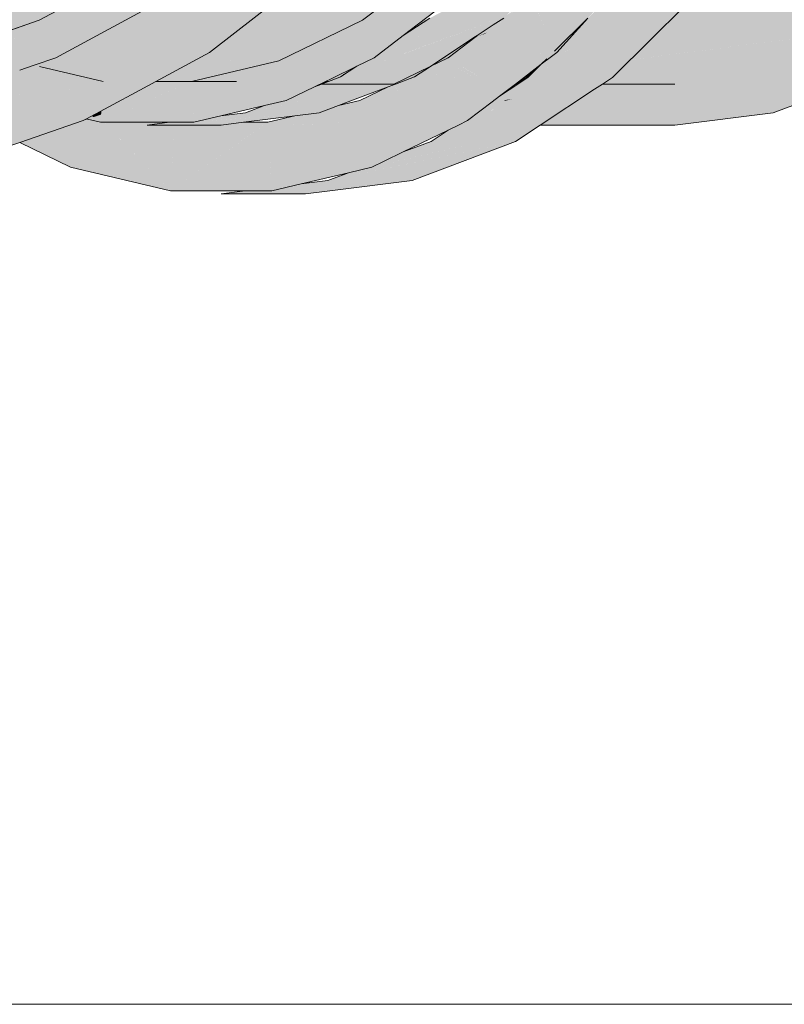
# Model space of a CAD drawing. Header units: millimetres. Extents: x 321 to 585, y -277 to 9.
# Tile 362 of 656: x 530.256 to 530.461, y -239.087 to -238.823. Entities that reach past the tile are written whole.
import ezdxf

# ---------------------------------------------------------------- set-up
doc = ezdxf.new("R2010")
doc.units = ezdxf.units.MM
doc.header["$MEASUREMENT"] = 0
doc.layers.add('IFC-Laje-Contorno', color=134, linetype='Continuous', lineweight=5)
doc.layers.add('TQ-Conexões', color=9, linetype='Continuous', lineweight=18)

msp = doc.modelspace()

# ---------------------------------------------------------------- hatches: boundary and pattern name
at = {"layer": 'TQ-Conexões', "linetype": 'Continuous'}
for points in [[(530.1293, -238.43972), (530.09756, -238.45062), (530.06805, -238.4666), (530.04156, -238.48722), (530.01883, -238.51191), (530.00048, -238.53999), (529.98699, -238.57074), (529.97876, -238.60326), (529.97599, -238.63671), (529.97876, -238.67015), (529.98699, -238.70269), (530.00048, -238.73343), (530.01883, -238.76152), (530.04156, -238.78621), (530.06805, -238.80683), (530.09756, -238.82279), (530.1293, -238.83369), (530.1624, -238.83921), (530.19597, -238.83921), (530.22906, -238.83369), (530.26081, -238.82279), (530.29032, -238.80683), (530.31681, -238.78621), (530.33954, -238.76152), (530.35789, -238.73343), (530.37138, -238.70269), (530.37961, -238.67015), (530.38238, -238.63671), (530.37961, -238.60326), (530.37138, -238.57074), (530.35789, -238.53999), (530.33954, -238.51191), (530.31681, -238.48722), (530.29032, -238.4666), (530.26081, -238.45062), (530.22906, -238.43972), (530.19597, -238.43421), (530.1624, -238.43421)], [(530.31556, -238.85017), (530.32931, -238.84847), (530.33588, -238.84765), (530.33079, -238.84812), (530.33588, -238.84765), (530.34103, -238.8457), (530.34553, -238.844), (530.344, -238.84419), (530.34553, -238.844), (530.35438, -238.84065), (530.35632, -238.83992), (530.35589, -238.83992), (530.35632, -238.83992), (530.36138, -238.838), (530.35978, -238.83803), (530.35332, -238.83813), (530.3432, -238.83829), (530.35039, -238.83882), (530.3432, -238.83829), (530.35336, -238.83812), (530.35982, -238.83801), (530.35369, -238.83804), (530.34405, -238.83809), (530.35371, -238.83804), (530.35984, -238.838), (530.35386, -238.838), (530.34441, -238.838), (530.34928, -238.838), (530.35633, -238.83678), (530.365, -238.83527), (530.35753, -238.83619), (530.35237, -238.83683), (530.35754, -238.83619), (530.36501, -238.83526), (530.35768, -238.83612), (530.36501, -238.83526), (530.36566, -238.83517), (530.37036, -238.83188), (530.36567, -238.83517), (530.37083, -238.83176), (530.37776, -238.8272), (530.37656, -238.82765), (530.37003, -238.83195), (530.37656, -238.82765), (530.36269, -238.83369), (530.35987, -238.83506), (530.36269, -238.83369), (530.37656, -238.82765), (530.36997, -238.83015), (530.3573, -238.83496), (530.35271, -238.8367), (530.34608, -238.83761), (530.35271, -238.8367), (530.34719, -238.83735), (530.34636, -238.83754), (530.34719, -238.83735), (530.3429, -238.838), (530.34719, -238.83735), (530.35271, -238.8367), (530.3573, -238.83496), (530.36997, -238.83015), (530.37045, -238.82992), (530.37049, -238.8299), (530.35721, -238.83498), (530.37049, -238.8299), (530.37045, -238.82992), (530.36997, -238.83015), (530.37656, -238.82765), (530.37683, -238.82747), (530.37334, -238.82852), (530.37683, -238.82747), (530.37656, -238.82765), (530.37776, -238.8272), (530.37823, -238.82688), (530.37848, -238.82669), (530.38016, -238.82541), (530.37848, -238.82669), (530.37823, -238.82688), (530.38251, -238.82406), (530.38169, -238.82446), (530.38089, -238.82485), (530.38169, -238.82446), (530.38251, -238.82406), (530.3853, -238.82222), (530.3842, -238.82262), (530.38137, -238.82448), (530.3806, -238.82499), (530.38137, -238.82448), (530.3842, -238.82262), (530.3853, -238.82222), (530.3863, -238.82124), (530.38863, -238.81892), (530.38556, -238.82127), (530.38863, -238.81892), (530.40019, -238.80748), (530.40693, -238.8008), (530.40928, -238.79748), (530.41955, -238.78295), (530.4256, -238.77439), (530.42714, -238.7713), (530.43573, -238.75393), (530.44074, -238.7438), (530.44157, -238.74129), (530.44819, -238.72122), (530.4519, -238.70998), (530.45168, -238.70998), (530.42694, -238.73721), (530.42161, -238.74308), (530.42693, -238.73727), (530.45157, -238.71034), (530.42095, -238.7438), (530.44041, -238.7438), (530.41294, -238.76809), (530.40693, -238.7734), (530.41292, -238.76816), (530.44018, -238.74429), (530.4058, -238.77439), (530.42512, -238.77439), (530.39565, -238.79489), (530.38894, -238.79955), (530.3956, -238.79498), (530.42473, -238.77499), (530.38713, -238.8008), (530.40626, -238.8008), (530.37579, -238.81684), (530.36831, -238.82077), (530.37571, -238.81694), (530.40567, -238.80145), (530.36551, -238.82222), (530.38432, -238.82222), (530.3848, -238.82222), (530.38432, -238.82222), (530.35431, -238.83332), (530.34602, -238.83638), (530.34158, -238.838), (530.34597, -238.83642), (530.35425, -238.83338), (530.38389, -238.82256), (530.35423, -238.8334), (530.34597, -238.83642), (530.35417, -238.83346), (530.38345, -238.82289), (530.34158, -238.838), (530.34094, -238.83824), (530.34212, -238.8381), (530.34128, -238.8382), (530.34094, -238.83824), (530.34121, -238.83825), (530.34094, -238.83824), (530.34117, -238.83828), (530.34094, -238.83824), (530.33838, -238.83921), (530.33687, -238.83978), (530.33929, -238.83921), (530.33975, -238.83921), (530.34, -238.83904), (530.33975, -238.83921), (530.34245, -238.83847), (530.33975, -238.83921), (530.34758, -238.83921), (530.34842, -238.83921), (530.34758, -238.83921), (530.34859, -238.83924), (530.34872, -238.83921), (530.34859, -238.83924), (530.34758, -238.83921), (530.33974, -238.83922), (530.34828, -238.83932), (530.33971, -238.83924), (530.33929, -238.83921), (530.33687, -238.83978), (530.33652, -238.83992), (530.33886, -238.8398), (530.33893, -238.83975), (530.33886, -238.8398), (530.34697, -238.83963), (530.33886, -238.8398), (530.33652, -238.83992), (530.3387, -238.8399), (530.34598, -238.83986), (530.33868, -238.83992), (530.33652, -238.83992), (530.33455, -238.84066), (530.32695, -238.84435), (530.32123, -238.8457), (530.31607, -238.84765), (530.32599, -238.84482), (530.33475, -238.84251), (530.34574, -238.83992), (530.33475, -238.84251), (530.33442, -238.84273), (530.33475, -238.84251), (530.32599, -238.84482), (530.33331, -238.84346), (530.32599, -238.84482), (530.31607, -238.84765), (530.32334, -238.8461), (530.33214, -238.84423), (530.35239, -238.83992), (530.35569, -238.83921), (530.35863, -238.83859), (530.35239, -238.83992), (530.34301, -238.84431), (530.33904, -238.84617), (530.35239, -238.83992), (530.31607, -238.84765), (530.30952, -238.84846), (530.30778, -238.84887), (530.30649, -238.84918), (530.30327, -238.84994), (530.33276, -238.84765), (530.31172, -238.8493), (530.30315, -238.84997), (530.31152, -238.84937), (530.33143, -238.84797), (530.30315, -238.84997), (530.30228, -238.85017), (530.30833, -238.85017), (530.30228, -238.85017), (530.30027, -238.85017), (530.30023, -238.85065), (530.30027, -238.85017), (530.29899, -238.85017), (530.29707, -238.85017), (530.29781, -238.85034), (530.29707, -238.85017), (530.29576, -238.85017), (530.28977, -238.85091), (530.29968, -238.85079), (530.28977, -238.85091), (530.29914, -238.85091), (530.30022, -238.85091), (530.30957, -238.85091)], [(530.31681, -238.78621), (530.29032, -238.80683), (530.26081, -238.82279), (530.24815, -238.83219), (530.24783, -238.83243), (530.23693, -238.84065), (530.24788, -238.83246), (530.24822, -238.8322), (530.25637, -238.83413), (530.24822, -238.8322), (530.24788, -238.83246), (530.23693, -238.84065), (530.23217, -238.84421), (530.24025, -238.84144), (530.25556, -238.83618), (530.25944, -238.83485), (530.26522, -238.83287), (530.29634, -238.81603), (530.32426, -238.79431), (530.34821, -238.76828), (530.35893, -238.75188), (530.36757, -238.73867), (530.36291, -238.73615), (530.35789, -238.73343), (530.33954, -238.76152)], [(530.27971, -238.83964), (530.2788, -238.83921), (530.26885, -238.83708), (530.27791, -238.83921), (530.26918, -238.83715), (530.26903, -238.83727), (530.26845, -238.83698), (530.26887, -238.8374), (530.2707, -238.83921), (530.26885, -238.83742), (530.27047, -238.83921), (530.27583, -238.84516), (530.27301, -238.84917), (530.2723, -238.849), (530.26968, -238.84304), (530.26686, -238.83661), (530.26522, -238.83287), (530.26393, -238.83591), (530.26522, -238.83287), (530.25944, -238.83485), (530.26254, -238.83558), (530.2624, -238.8395), (530.26254, -238.83558), (530.26091, -238.8352), (530.25944, -238.83485), (530.25958, -238.83592), (530.25944, -238.83485), (530.25556, -238.83618), (530.24025, -238.84144), (530.254, -238.83894), (530.25457, -238.84055), (530.25507, -238.83836), (530.25742, -238.83709), (530.25507, -238.83836), (530.25457, -238.84055), (530.25365, -238.8446), (530.25825, -238.83993), (530.25988, -238.83828), (530.25365, -238.8446), (530.25805, -238.84564), (530.25963, -238.84601), (530.27177, -238.84887), (530.25963, -238.84601), (530.25805, -238.84564), (530.25365, -238.8446), (530.25457, -238.84055), (530.25389, -238.84066), (530.25457, -238.84055), (530.254, -238.83894), (530.25293, -238.84082), (530.254, -238.83894), (530.24025, -238.84144), (530.24397, -238.84231), (530.24945, -238.8414), (530.24397, -238.84231), (530.24661, -238.84294), (530.25113, -238.844), (530.24661, -238.84294), (530.24397, -238.84231), (530.24025, -238.84144), (530.24116, -238.84278), (530.24025, -238.84144), (530.23217, -238.84421), (530.23245, -238.84424), (530.24269, -238.84506), (530.23245, -238.84424), (530.23217, -238.84421), (530.23227, -238.84427), (530.23217, -238.84421), (530.23218, -238.84428), (530.23854, -238.84731), (530.23218, -238.84428), (530.2335, -238.85003), (530.23217, -238.84421), (530.23177, -238.84435), (530.23324, -238.85017), (530.23628, -238.8622), (530.24694, -238.85139), (530.24248, -238.85591), (530.23628, -238.8622), (530.24967, -238.8576), (530.25556, -238.85558), (530.27262, -238.84972), (530.27345, -238.84927), (530.27946, -238.84602), (530.28775, -238.84154), (530.29204, -238.83921), (530.28853, -238.83921), (530.28329, -238.83921), (530.28266, -238.84034), (530.28329, -238.83921), (530.28853, -238.83921), (530.29204, -238.83921), (530.30641, -238.83144), (530.33672, -238.80785), (530.3377, -238.80678), (530.36273, -238.77958), (530.35296, -238.77197), (530.34821, -238.76828), (530.32426, -238.79431), (530.29634, -238.81603), (530.26522, -238.83287), (530.28001, -238.83921), (530.27133, -238.83549), (530.26522, -238.83287), (530.27114, -238.83563), (530.26522, -238.83287), (530.26686, -238.83661), (530.26763, -238.83836), (530.26801, -238.83921), (530.26932, -238.83921), (530.26814, -238.83796), (530.26837, -238.83778), (530.26814, -238.83796), (530.26932, -238.83921), (530.26801, -238.83921), (530.26968, -238.84304), (530.27466, -238.84489), (530.27021, -238.83921), (530.27466, -238.84489), (530.26968, -238.84304), (530.27001, -238.84379), (530.27239, -238.84435), (530.27001, -238.84379), (530.2723, -238.849), (530.27301, -238.84917), (530.27538, -238.8458), (530.27583, -238.84516), (530.27047, -238.83921), (530.26881, -238.83744), (530.26845, -238.83698), (530.26903, -238.83727), (530.26918, -238.83715), (530.26885, -238.83708), (530.26919, -238.83715), (530.2788, -238.83921)], [(530.27744, -238.84711), (530.27726, -238.85017), (530.29576, -238.85017), (530.29707, -238.85017), (530.29662, -238.85006), (530.29707, -238.85017), (530.29699, -238.85002), (530.29707, -238.85017), (530.30228, -238.85017), (530.30952, -238.84846), (530.30363, -238.84919), (530.30952, -238.84846), (530.32123, -238.8457), (530.32695, -238.84435), (530.32373, -238.84475), (530.32695, -238.84435), (530.33455, -238.84066), (530.33588, -238.84002), (530.33609, -238.83992), (530.33754, -238.83921), (530.33656, -238.83921), (530.33754, -238.83921), (530.33905, -238.83848), (530.33686, -238.83875), (530.33311, -238.83921), (530.33686, -238.83875), (530.33905, -238.83848), (530.3459, -238.83515), (530.35061, -238.83287), (530.35839, -238.82691), (530.36883, -238.81892), (530.37262, -238.81603), (530.38041, -238.80745), (530.38947, -238.79748), (530.39235, -238.79431), (530.39291, -238.79262), (530.39018, -238.78961), (530.38709, -238.78621), (530.38982, -238.7904), (530.39205, -238.79384), (530.38709, -238.78621), (530.36836, -238.80683), (530.37341, -238.81439), (530.37105, -238.81085), (530.36836, -238.80683), (530.37056, -238.81159), (530.37235, -238.81544), (530.36836, -238.80683), (530.34749, -238.82279), (530.35163, -238.83137), (530.3497, -238.82737), (530.34749, -238.82279), (530.34911, -238.82802), (530.3504, -238.83218), (530.34749, -238.82279), (530.32505, -238.83369), (530.33184, -238.83921), (530.33168, -238.83939), (530.33117, -238.83992), (530.32969, -238.84148), (530.32816, -238.84308), (530.32682, -238.84359), (530.32816, -238.84308), (530.32969, -238.84148), (530.33117, -238.83992), (530.33168, -238.83939), (530.33077, -238.8395), (530.32742, -238.83992), (530.33077, -238.8395), (530.32616, -238.83992), (530.32619, -238.84007), (530.32657, -238.84222), (530.32603, -238.83921), (530.32616, -238.83992), (530.33077, -238.8395), (530.33168, -238.83939), (530.33184, -238.83921), (530.32902, -238.83691), (530.3289, -238.837), (530.33147, -238.83921), (530.3289, -238.837), (530.32902, -238.83691), (530.32505, -238.83369), (530.32856, -238.83726), (530.33048, -238.83921), (530.32505, -238.83369), (530.31742, -238.83921), (530.30683, -238.84688), (530.30462, -238.84361), (530.30164, -238.83921), (530.30197, -238.84489), (530.30216, -238.84798), (530.30224, -238.84937), (530.30192, -238.84941), (530.29714, -238.85), (530.30192, -238.84941), (530.30224, -238.84937), (530.30197, -238.8449), (530.29951, -238.84431), (530.30197, -238.8449), (530.30164, -238.83921), (530.29347, -238.84289), (530.28408, -238.84711), (530.30164, -238.83921), (530.29204, -238.83921), (530.28211, -238.84459), (530.28001, -238.84572), (530.27946, -238.84602)], [(530.38098, -238.80683), (530.38104, -238.80683), (530.38201, -238.80587), (530.38208, -238.8058), (530.38184, -238.80588), (530.38208, -238.8058), (530.38705, -238.80087), (530.3819, -238.80581), (530.38705, -238.80087), (530.38713, -238.8008), (530.38817, -238.79933), (530.38947, -238.79748), (530.38612, -238.80117), (530.39035, -238.79624), (530.39133, -238.79486), (530.39195, -238.79398), (530.38886, -238.79115), (530.36176, -238.80683), (530.35505, -238.79357), (530.33802, -238.80683), (530.35505, -238.79357), (530.35321, -238.78993), (530.33765, -238.80683), (530.33672, -238.80785), (530.33089, -238.81238), (530.33157, -238.81344), (530.33758, -238.82279), (530.35521, -238.81688), (530.36098, -238.81495), (530.36949, -238.81211), (530.36583, -238.80961), (530.36524, -238.80921), (530.36604, -238.80939), (530.37619, -238.81164), (530.36683, -238.80852), (530.37619, -238.81164), (530.38046, -238.8074), (530.36701, -238.80832), (530.36635, -238.80836), (530.38104, -238.80683), (530.36836, -238.80683)], [(530.37042, -238.83287), (530.37071, -238.83382), (530.37094, -238.83453), (530.37218, -238.83522), (530.37403, -238.83625), (530.37997, -238.83953), (530.37451, -238.83572), (530.37997, -238.83953), (530.38052, -238.83992), (530.38024, -238.84048), (530.38212, -238.84454), (530.38063, -238.84023), (530.3811, -238.83992), (530.38063, -238.84023), (530.38212, -238.84454), (530.38218, -238.84472), (530.38419, -238.84318), (530.38845, -238.83992), (530.38205, -238.83929), (530.38845, -238.83992), (530.39539, -238.83461), (530.39775, -238.8328), (530.39689, -238.83313), (530.38909, -238.83608), (530.38661, -238.83702), (530.384, -238.838), (530.38089, -238.83918), (530.37463, -238.83559), (530.37285, -238.83456), (530.37253, -238.83434), (530.37287, -238.83454), (530.37465, -238.83557), (530.376, -238.83408), (530.37618, -238.83389), (530.37315, -238.83426), (530.37618, -238.83389), (530.376, -238.83408), (530.37465, -238.83557), (530.38089, -238.83918), (530.384, -238.838), (530.38661, -238.83702), (530.38628, -238.8365), (530.38661, -238.83702), (530.38909, -238.83608), (530.39689, -238.83313), (530.39775, -238.8328), (530.39708, -238.83293), (530.39775, -238.8328), (530.39953, -238.83144), (530.39725, -238.83276), (530.38936, -238.83447), (530.38797, -238.83538), (530.38936, -238.83447), (530.39725, -238.83276), (530.39953, -238.83144), (530.39934, -238.83102), (530.39851, -238.83152), (530.39844, -238.83159), (530.39851, -238.83152), (530.39248, -238.83241), (530.39851, -238.83152), (530.39934, -238.83102), (530.39895, -238.83108), (530.3932, -238.83194), (530.39896, -238.83107), (530.39934, -238.83102), (530.39919, -238.83085), (530.39349, -238.83175), (530.39919, -238.83085), (530.39923, -238.8308), (530.39953, -238.83144), (530.40001, -238.83003), (530.40114, -238.8267), (530.39953, -238.83144), (530.40787, -238.82226), (530.41687, -238.81235), (530.41786, -238.81126), (530.42097, -238.80785), (530.42064, -238.80734), (530.42052, -238.8075), (530.42064, -238.80734), (530.41666, -238.80123), (530.41436, -238.80274), (530.41666, -238.80123), (530.41434, -238.79766), (530.41332, -238.79877), (530.41434, -238.79766), (530.41216, -238.79431), (530.40903, -238.8035), (530.40782, -238.80705), (530.40857, -238.80487), (530.40903, -238.8035), (530.41149, -238.79629), (530.40976, -238.798), (530.40882, -238.79944), (530.405, -238.80531), (530.40477, -238.80566), (530.405, -238.80531), (530.40882, -238.79944), (530.40976, -238.798), (530.40693, -238.8008), (530.40315, -238.80614), (530.40693, -238.8008), (530.40019, -238.80748), (530.40278, -238.80667), (530.40445, -238.80615), (530.40278, -238.80667), (530.40019, -238.80748), (530.39241, -238.81603), (530.40003, -238.81056), (530.39241, -238.81603), (530.39974, -238.81097), (530.40295, -238.80846), (530.39974, -238.81097), (530.4028, -238.80869), (530.40748, -238.80521), (530.4028, -238.80869), (530.39974, -238.81097), (530.4026, -238.80899), (530.39974, -238.81097), (530.39241, -238.81603), (530.39879, -238.81232), (530.39897, -238.81221), (530.40212, -238.80974), (530.40647, -238.80632), (530.40215, -238.80969), (530.40647, -238.80632), (530.40212, -238.80974), (530.40203, -238.80987), (530.406, -238.80683), (530.40203, -238.80987), (530.40212, -238.80974), (530.39897, -238.81221), (530.40145, -238.81076), (530.39897, -238.81221), (530.39879, -238.81232), (530.39873, -238.81239), (530.39879, -238.81232), (530.39381, -238.81615), (530.39816, -238.8132), (530.39381, -238.81615), (530.39799, -238.81344), (530.40121, -238.81113), (530.39799, -238.81344), (530.40115, -238.81122), (530.40354, -238.80955), (530.40115, -238.81122), (530.39799, -238.81344), (530.39381, -238.81615), (530.39879, -238.81232), (530.39241, -238.81603), (530.39219, -238.81735), (530.39258, -238.8171), (530.39282, -238.81691), (530.39399, -238.81617), (530.3979, -238.81357), (530.40094, -238.81155), (530.40097, -238.81151), (530.40094, -238.81155), (530.4029, -238.81025), (530.40093, -238.81157), (530.39787, -238.81361), (530.40089, -238.81162), (530.40029, -238.81255), (530.4028, -238.81036), (530.40029, -238.81255), (530.39896, -238.81458), (530.39841, -238.81543), (530.39896, -238.81458), (530.40029, -238.81255), (530.40089, -238.81162), (530.39787, -238.81361), (530.40094, -238.81155), (530.3979, -238.81357), (530.39399, -238.81617), (530.39594, -238.81634), (530.39726, -238.81646), (530.39594, -238.81634), (530.39574, -238.81662), (530.3955, -238.81697), (530.39678, -238.81698), (530.39772, -238.8165), (530.40441, -238.81708), (530.39772, -238.8165), (530.3974, -238.81699), (530.39772, -238.8165), (530.39678, -238.81698), (530.3955, -238.81697), (530.39574, -238.81662), (530.39594, -238.81634), (530.39399, -238.81617), (530.39283, -238.81693), (530.39389, -238.81924), (530.39418, -238.81985), (530.39461, -238.8208), (530.39481, -238.82097), (530.39502, -238.82065), (530.39582, -238.81941), (530.39502, -238.82065), (530.39481, -238.82097), (530.39474, -238.82107), (530.39823, -238.82862), (530.39759, -238.82904), (530.39823, -238.82862), (530.39461, -238.8208), (530.39219, -238.81735), (530.39142, -238.82201), (530.38973, -238.83221), (530.39142, -238.82201), (530.39218, -238.8174), (530.39154, -238.81789), (530.39145, -238.81796), (530.38897, -238.82294), (530.38401, -238.83292), (530.3768, -238.8332), (530.37411, -238.83331), (530.3768, -238.8332), (530.38401, -238.83292), (530.37708, -238.83289), (530.38401, -238.83292), (530.38837, -238.82415), (530.38331, -238.82604), (530.38269, -238.82672), (530.38238, -238.82706), (530.38269, -238.82672), (530.37935, -238.82853), (530.38027, -238.82939), (530.37454, -238.83288), (530.37122, -238.83343), (530.37454, -238.83288), (530.38027, -238.82939), (530.37914, -238.82833), (530.37195, -238.83287), (530.37914, -238.82833), (530.37858, -238.8278), (530.37914, -238.82833), (530.37935, -238.82853), (530.38269, -238.82672), (530.38331, -238.82604), (530.38033, -238.82715), (530.38331, -238.82604), (530.38837, -238.82415), (530.38385, -238.82544), (530.38837, -238.82415), (530.38897, -238.82294), (530.38436, -238.82489), (530.38132, -238.82617), (530.38436, -238.82489), (530.38897, -238.82294), (530.38446, -238.82477), (530.38897, -238.82294), (530.38463, -238.82459), (530.38152, -238.82597), (530.38463, -238.82459), (530.38897, -238.82294), (530.3847, -238.82451), (530.38184, -238.82565), (530.38036, -238.82644), (530.38184, -238.82565), (530.3847, -238.82451), (530.38897, -238.82294), (530.39029, -238.82028), (530.38716, -238.8218), (530.38712, -238.82185), (530.38677, -238.82223), (530.38548, -238.82365), (530.38535, -238.8238), (530.38199, -238.82551), (530.38096, -238.82598), (530.38199, -238.82551), (530.38535, -238.8238), (530.38548, -238.82365), (530.38677, -238.82223), (530.38712, -238.82185), (530.38716, -238.8218), (530.39029, -238.82028), (530.3913, -238.81827), (530.39145, -238.81796), (530.39154, -238.81778), (530.3897, -238.81901), (530.38952, -238.81921), (530.38945, -238.81929), (530.38952, -238.81921), (530.3897, -238.81901), (530.38613, -238.8214), (530.38585, -238.82168), (530.38916, -238.8196), (530.38585, -238.82168), (530.38535, -238.82218), (530.3853, -238.82222), (530.38909, -238.81968), (530.38992, -238.81913), (530.38909, -238.81969), (530.3853, -238.82222), (530.389, -238.81978), (530.38893, -238.81985), (530.38949, -238.81946), (530.38854, -238.82028), (530.38724, -238.82172), (530.38854, -238.82028), (530.38949, -238.81946), (530.38893, -238.81985), (530.38885, -238.81995), (530.38893, -238.81985), (530.389, -238.81978), (530.3853, -238.82222), (530.38313, -238.82366), (530.38451, -238.823), (530.38313, -238.82366), (530.38251, -238.82406), (530.38444, -238.82308), (530.3854, -238.82259), (530.38444, -238.82308), (530.38251, -238.82406), (530.38434, -238.82317), (530.38251, -238.82406), (530.3821, -238.82434), (530.3843, -238.82321), (530.38514, -238.82279), (530.3843, -238.82321), (530.3821, -238.82434), (530.38423, -238.82328), (530.3821, -238.82434), (530.38156, -238.82469), (530.38344, -238.82406), (530.38497, -238.82292), (530.38348, -238.82406), (530.38336, -238.82415), (530.3832, -238.8243), (530.38336, -238.82415), (530.38313, -238.82432), (530.38121, -238.82579), (530.38313, -238.82432), (530.38336, -238.82415), (530.38344, -238.82407), (530.38156, -238.82469), (530.37823, -238.82688), (530.37789, -238.82715)], [(530.48161, -238.838), (530.483, -238.838), (530.49228, -238.83188), (530.50333, -238.82459), (530.50692, -238.82222), (530.50965, -238.81952), (530.52855, -238.8008), (530.43546, -238.81733), (530.43115, -238.8216), (530.43052, -238.82222), (530.50555, -238.82222), (530.41919, -238.83344), (530.41915, -238.83349), (530.50522, -238.82244), (530.41915, -238.83349), (530.41851, -238.83412), (530.50167, -238.82478), (530.49806, -238.82716), (530.50167, -238.82478), (530.41851, -238.83412), (530.41644, -238.83617), (530.48785, -238.83213), (530.49076, -238.83197), (530.48785, -238.83213), (530.48467, -238.83369), (530.49012, -238.83239), (530.48911, -238.83306), (530.49012, -238.83239), (530.48467, -238.83369), (530.48785, -238.83213), (530.41644, -238.83617), (530.41459, -238.838), (530.46646, -238.838), (530.47581, -238.838)], [(530.31401, -238.83905), (530.31422, -238.83895), (530.32112, -238.83559), (530.32155, -238.83539), (530.31888, -238.83514), (530.32156, -238.83538), (530.34184, -238.83713), (530.32249, -238.83493), (530.34761, -238.83402), (530.34787, -238.83385), (530.32305, -238.83466), (530.32067, -238.83472), (530.34808, -238.83372), (530.34813, -238.83369), (530.32505, -238.83369), (530.33338, -238.83358), (530.33347, -238.83351), (530.33459, -238.83265), (530.335, -238.83234), (530.33689, -238.83089), (530.33695, -238.83085), (530.33861, -238.82957), (530.34943, -238.82793), (530.3439, -238.82553), (530.35391, -238.82987), (530.35713, -238.82774), (530.3575, -238.8275), (530.34418, -238.82532), (530.34281, -238.82506), (530.33119, -238.8307), (530.34281, -238.82506), (530.34423, -238.82528), (530.35771, -238.82736), (530.3627, -238.82362), (530.34522, -238.82452), (530.36271, -238.82361), (530.36344, -238.82358), (530.36401, -238.82321), (530.36318, -238.82325), (530.34554, -238.82428), (530.34433, -238.82432), (530.36369, -238.82286), (530.36465, -238.82279), (530.36493, -238.8226), (530.36402, -238.82261), (530.36378, -238.82279), (530.34749, -238.82279), (530.33758, -238.82279), (530.33366, -238.81669), (530.33089, -238.81238), (530.31752, -238.82279), (530.3224, -238.82279), (530.30935, -238.82984), (530.3224, -238.82279), (530.31752, -238.82279), (530.30803, -238.83018), (530.30828, -238.83043), (530.30803, -238.83018), (530.30641, -238.83144), (530.30225, -238.83369), (530.30352, -238.83369), (530.31157, -238.83369), (530.32528, -238.83357), (530.32553, -238.83357), (530.31157, -238.83369), (530.30225, -238.83369), (530.29662, -238.83673), (530.29416, -238.83807), (530.29217, -238.83914), (530.30232, -238.83905), (530.29217, -238.83914), (530.29204, -238.83921), (530.30164, -238.83921)], [(530.35395, -238.8227), (530.35399, -238.82265), (530.34767, -238.8227), (530.35402, -238.82262), (530.35471, -238.82185), (530.35577, -238.8207), (530.3562, -238.82022), (530.35648, -238.81991), (530.3589, -238.81725), (530.36098, -238.81495), (530.33758, -238.82279), (530.34749, -238.82279)], [(530.42482, -238.82787), (530.4335, -238.81927), (530.43792, -238.8149), (530.42708, -238.8149), (530.42115, -238.8149), (530.41905, -238.8165), (530.41854, -238.81689), (530.42508, -238.81622), (530.41854, -238.81689), (530.41905, -238.8165), (530.42115, -238.8149), (530.41903, -238.8149), (530.41554, -238.8172), (530.41574, -238.81903), (530.41554, -238.8172), (530.41903, -238.8149), (530.4153, -238.81492), (530.41526, -238.81496), (530.41357, -238.8185), (530.41456, -238.81994), (530.41608, -238.82215), (530.41647, -238.82572), (530.41608, -238.82215), (530.41456, -238.81994), (530.41424, -238.82018), (530.41526, -238.8227), (530.41424, -238.82018), (530.41456, -238.81994), (530.41357, -238.8185), (530.41526, -238.81496), (530.41522, -238.815), (530.40793, -238.82222), (530.41202, -238.81952), (530.4102, -238.8221), (530.41192, -238.82196), (530.4102, -238.8221), (530.41202, -238.81952), (530.40783, -238.82228), (530.40877, -238.82412), (530.40783, -238.82228), (530.39896, -238.83107), (530.40819, -238.82482), (530.40839, -238.82466), (530.40886, -238.8243), (530.40986, -238.82625), (530.40886, -238.8243), (530.40839, -238.82466), (530.40819, -238.82482), (530.40824, -238.82487), (530.4082, -238.82493), (530.40851, -238.82714), (530.4082, -238.82493), (530.40824, -238.82487), (530.40819, -238.82482), (530.40132, -238.82947), (530.40041, -238.83048), (530.40124, -238.83013), (530.40586, -238.82823), (530.40124, -238.83013), (530.40041, -238.83048), (530.40013, -238.83078), (530.39998, -238.83094), (530.40052, -238.83068), (530.40578, -238.82835), (530.40499, -238.82946), (530.40578, -238.82835), (530.40052, -238.83068), (530.39998, -238.83094), (530.39968, -238.83127), (530.40022, -238.83091), (530.39968, -238.83127), (530.39953, -238.83144), (530.39781, -238.83276), (530.39775, -238.8328), (530.39863, -238.83243), (530.40339, -238.83052), (530.40472, -238.82964), (530.4049, -238.8296), (530.40453, -238.83012), (530.4049, -238.8296), (530.40472, -238.82964), (530.40339, -238.83052), (530.40396, -238.83045), (530.40442, -238.83028), (530.40872, -238.82865), (530.40442, -238.83028), (530.40396, -238.83045), (530.40433, -238.8304), (530.40396, -238.83045), (530.40339, -238.83052), (530.39861, -238.83245), (530.39775, -238.8328), (530.39758, -238.83293), (530.3985, -238.83257), (530.40287, -238.83086), (530.39858, -238.83249), (530.40287, -238.83086), (530.3985, -238.83257), (530.39758, -238.83293), (530.39838, -238.8327), (530.40137, -238.83185), (530.40379, -238.83116), (530.39838, -238.8327), (530.39758, -238.83293), (530.39689, -238.83313), (530.39539, -238.83461), (530.39181, -238.83816), (530.39728, -238.83391), (530.39181, -238.83816), (530.3948, -238.83665), (530.40345, -238.83165), (530.3948, -238.83665), (530.40275, -238.83264), (530.4081, -238.82994), (530.39181, -238.83816), (530.41443, -238.83816)], [(530.20453, -238.84625), (530.22906, -238.83369), (530.19597, -238.83921), (530.18441, -238.84289), (530.19644, -238.8449), (530.18441, -238.84289), (530.16149, -238.85017), (530.19687, -238.85017), (530.21246, -238.84757), (530.23177, -238.84435), (530.23869, -238.83921), (530.23046, -238.83921), (530.22245, -238.83921), (530.23046, -238.83921), (530.23869, -238.83921), (530.26081, -238.82279), (530.22906, -238.83369), (530.21827, -238.83921)], [(530.34158, -238.838), (530.34602, -238.83638), (530.35433, -238.83329), (530.38432, -238.82222), (530.37255, -238.82222), (530.35875, -238.82892), (530.3582, -238.82946), (530.35583, -238.83181), (530.3582, -238.82946), (530.35875, -238.82892), (530.35061, -238.83287), (530.34898, -238.83412), (530.35061, -238.83287), (530.3459, -238.83515), (530.34158, -238.838), (530.34606, -238.83635)], [(530.36369, -238.82286), (530.34561, -238.82423), (530.34433, -238.82432), (530.34557, -238.82425)], [(530.36318, -238.82325), (530.36401, -238.82321), (530.36465, -238.82279), (530.36369, -238.82286), (530.34557, -238.82425)], [(530.34749, -238.82279), (530.35387, -238.82279), (530.35393, -238.82272)], [(530.35061, -238.83287), (530.37255, -238.82222), (530.36551, -238.82222), (530.35839, -238.82691)], [(530.38344, -238.82407), (530.38353, -238.82402), (530.38465, -238.82316), (530.38347, -238.82404), (530.38162, -238.82465), (530.37784, -238.82718)], [(530.42348, -238.8292), (530.41921, -238.83343), (530.50555, -238.82222), (530.4705, -238.82222), (530.43052, -238.82222), (530.42482, -238.82787), (530.42455, -238.82814)], [(530.34421, -238.82529), (530.3575, -238.8275), (530.35771, -238.82736)], [(530.36344, -238.82358), (530.3627, -238.82362), (530.35839, -238.82691)], [(530.38348, -238.82406), (530.38344, -238.82407), (530.38336, -238.82415)], [(530.3707, -238.83265), (530.37155, -238.832), (530.37223, -238.83148), (530.37231, -238.83141), (530.37297, -238.83091), (530.3743, -238.82989), (530.37461, -238.82966), (530.37723, -238.82765), (530.37707, -238.82765), (530.37352, -238.82999), (530.37305, -238.8303), (530.37083, -238.83176), (530.37064, -238.83189), (530.36906, -238.83293), (530.36882, -238.83309)], [(530.37735, -238.82756), (530.37718, -238.82758), (530.37707, -238.82765)], [(530.37726, -238.82763), (530.37735, -238.82756), (530.37707, -238.82765)], [(530.37773, -238.82727), (530.37757, -238.82732), (530.37718, -238.82758)], [(530.37744, -238.82749), (530.37773, -238.82727), (530.37718, -238.82758)], [(530.37757, -238.82732), (530.38043, -238.82639), (530.38071, -238.82617)], [(530.37784, -238.82718), (530.37823, -238.82688), (530.3777, -238.82724), (530.37757, -238.82732)], [(530.37774, -238.82726), (530.37784, -238.82718), (530.37757, -238.82732)], [(530.34995, -238.83337), (530.36174, -238.83327), (530.35542, -238.83053)], [(530.39349, -238.83175), (530.39873, -238.8313), (530.39896, -238.83107)], [(530.39934, -238.83102), (530.39923, -238.8308), (530.39919, -238.83085)], [(530.32272, -238.86768), (530.32315, -238.86851), (530.33104, -238.86665), (530.34366, -238.86368), (530.34995, -238.8622), (530.34704, -238.8624), (530.34995, -238.8622), (530.3533, -238.86057), (530.35836, -238.85811), (530.37043, -238.85225), (530.37319, -238.85091), (530.37246, -238.85091), (530.37319, -238.85091), (530.3727, -238.85076), (530.37319, -238.85091), (530.37297, -238.85058), (530.37319, -238.85091), (530.37564, -238.84972), (530.37534, -238.84901), (530.37515, -238.84914), (530.37312, -238.85048), (530.37515, -238.84914), (530.37534, -238.84901), (530.37564, -238.84972), (530.38218, -238.84472), (530.38211, -238.84455), (530.38179, -238.84476), (530.37631, -238.84837), (530.37541, -238.84897), (530.37631, -238.84837), (530.38179, -238.84476), (530.38211, -238.84455), (530.38024, -238.84048), (530.37787, -238.84525), (530.38052, -238.83992), (530.37989, -238.83956), (530.37894, -238.83992), (530.37433, -238.84166), (530.37894, -238.83992), (530.37989, -238.83956), (530.38052, -238.83992), (530.37997, -238.83953), (530.37402, -238.83626), (530.37346, -238.83687), (530.37402, -238.83626), (530.37217, -238.83523), (530.37094, -238.83453), (530.37139, -238.836), (530.37212, -238.83835), (530.3726, -238.83992), (530.37327, -238.84206), (530.37439, -238.84568), (530.37327, -238.84206), (530.37269, -238.84228), (530.37327, -238.84206), (530.3715, -238.83992), (530.37253, -238.84234), (530.37396, -238.84573), (530.37253, -238.84234), (530.37191, -238.84258), (530.37242, -238.84593), (530.37191, -238.84258), (530.36975, -238.8434), (530.3686, -238.84383), (530.37014, -238.84621), (530.3686, -238.84383), (530.36975, -238.8434), (530.37191, -238.84258), (530.37253, -238.84234), (530.3715, -238.83992), (530.36606, -238.83992), (530.36213, -238.84628), (530.36606, -238.83992), (530.3715, -238.83992), (530.37327, -238.84206), (530.3726, -238.83992), (530.37068, -238.83457), (530.36926, -238.83474), (530.37068, -238.83457), (530.3726, -238.83992), (530.37094, -238.83453), (530.37042, -238.83287), (530.36563, -238.83519), (530.3691, -238.83476), (530.3655, -238.83992), (530.36204, -238.84631), (530.36152, -238.84728), (530.35927, -238.85091), (530.35374, -238.85987), (530.35927, -238.85091), (530.36152, -238.84728), (530.36204, -238.84631), (530.36183, -238.84639), (530.36131, -238.8473), (530.36183, -238.84639), (530.36204, -238.84631), (530.3655, -238.83992), (530.36559, -238.83656), (530.36559, -238.83641), (530.36161, -238.83785), (530.36138, -238.838), (530.35847, -238.83992), (530.36121, -238.83992), (530.35847, -238.83992), (530.35833, -238.84001), (530.36113, -238.83998), (530.36031, -238.84061), (530.36113, -238.83998), (530.35833, -238.84001), (530.35847, -238.83992), (530.36138, -238.838), (530.35632, -238.83992), (530.35598, -238.84004), (530.3567, -238.84109), (530.35773, -238.84258), (530.35725, -238.84188), (530.3567, -238.84109), (530.35597, -238.84005), (530.35592, -238.84007), (530.35661, -238.84115), (530.35706, -238.84192), (530.35761, -238.84267), (530.36068, -238.84683), (530.35761, -238.84267), (530.35706, -238.84192), (530.35753, -238.84273), (530.35706, -238.84192), (530.35659, -238.84116), (530.35592, -238.84007), (530.35616, -238.84144), (530.35628, -238.8421), (530.35704, -238.84311), (530.36004, -238.84707), (530.36025, -238.84743), (530.36004, -238.84707), (530.3585, -238.84765), (530.36004, -238.84707), (530.35704, -238.84311), (530.35628, -238.8421), (530.35652, -238.8435), (530.35728, -238.8478), (530.35733, -238.8481), (530.35728, -238.8478), (530.35282, -238.84634), (530.35243, -238.84664), (530.35282, -238.84634), (530.35728, -238.8478), (530.35652, -238.8435), (530.35577, -238.84408), (530.35652, -238.8435), (530.35616, -238.84144), (530.35501, -238.8422), (530.35009, -238.84544), (530.34939, -238.84591), (530.35164, -238.84724), (530.34939, -238.84591), (530.35009, -238.84544), (530.35501, -238.8422), (530.35616, -238.84144), (530.35592, -238.84007), (530.35438, -238.84065), (530.34676, -238.84435), (530.34746, -238.84718), (530.34791, -238.84896), (530.35089, -238.84782), (530.35339, -238.84828), (530.35089, -238.84782), (530.34968, -238.84875), (530.35089, -238.84782), (530.34791, -238.84896), (530.34936, -238.84899), (530.35473, -238.84908), (530.35783, -238.85091), (530.35361, -238.85992), (530.35117, -238.86084), (530.3508, -238.86098), (530.3498, -238.86136), (530.3508, -238.86098), (530.35117, -238.86084), (530.35361, -238.85992), (530.35783, -238.85091), (530.35473, -238.84908), (530.34936, -238.84899), (530.34791, -238.84896), (530.34814, -238.84992), (530.34909, -238.8492), (530.3526, -238.84989), (530.34989, -238.85091), (530.3526, -238.84989), (530.34909, -238.8492), (530.34814, -238.84992), (530.34791, -238.84896), (530.34746, -238.84718), (530.34676, -238.84435), (530.34728, -238.8473), (530.34759, -238.849), (530.34802, -238.85002), (530.34839, -238.85091), (530.34802, -238.85002), (530.34759, -238.849), (530.3478, -238.85018), (530.34793, -238.85091), (530.34813, -238.85158), (530.34852, -238.85143), (530.35088, -238.86087), (530.34852, -238.85143), (530.34813, -238.85158), (530.34793, -238.85091), (530.34805, -238.85161), (530.34974, -238.86102), (530.34793, -238.85091), (530.34759, -238.849), (530.34676, -238.84435), (530.34147, -238.84976), (530.34035, -238.85091), (530.34107, -238.85017), (530.34147, -238.84976), (530.33818, -238.85017), (530.33421, -238.85066), (530.33359, -238.85074), (530.3322, -238.85091), (530.33324, -238.85091), (530.3322, -238.85091), (530.33359, -238.85074), (530.33421, -238.85066), (530.33371, -238.85068), (530.32726, -238.85091), (530.32485, -238.85182), (530.32449, -238.85196), (530.33211, -238.85146), (530.33158, -238.85172), (530.33211, -238.85146), (530.32449, -238.85196), (530.32485, -238.85182), (530.32726, -238.85091), (530.32288, -238.85207), (530.32306, -238.8525), (530.32424, -238.85528), (530.32306, -238.8525), (530.32288, -238.85207), (530.32726, -238.85091), (530.33373, -238.85067), (530.33421, -238.85066), (530.34147, -238.84976), (530.33378, -238.85065), (530.32755, -238.8508), (530.33378, -238.85065), (530.34147, -238.84976), (530.3349, -238.8501), (530.32853, -238.85043), (530.32239, -238.85091), (530.32853, -238.85043), (530.3349, -238.8501), (530.34147, -238.84976), (530.33534, -238.84989), (530.34147, -238.84976), (530.34459, -238.84657), (530.33666, -238.84925), (530.32964, -238.85001), (530.33666, -238.84925), (530.34459, -238.84657), (530.34136, -238.84697), (530.34062, -238.84733), (530.34136, -238.84697), (530.33275, -238.84883), (530.34136, -238.84697), (530.33588, -238.84765), (530.32931, -238.84847), (530.32208, -238.85017), (530.32212, -238.85091), (530.32265, -238.8521), (530.32212, -238.85091), (530.3222, -238.85215), (530.32286, -238.85258), (530.3222, -238.85215), (530.32223, -238.85281), (530.32247, -238.85272), (530.32223, -238.85281), (530.32364, -238.85557), (530.32782, -238.86373), (530.32381, -238.85549), (530.32782, -238.86373), (530.32409, -238.85535), (530.32782, -238.86373), (530.32413, -238.86751), (530.32782, -238.86373), (530.32364, -238.85557), (530.32223, -238.85281), (530.32243, -238.85616), (530.32291, -238.86434), (530.3231, -238.86764), (530.32243, -238.85615), (530.32208, -238.85017), (530.3158, -238.85459), (530.296, -238.86851), (530.31604, -238.86851), (530.32315, -238.86851)], [(530.30683, -238.84688), (530.32505, -238.83369), (530.30164, -238.83921)], [(530.32067, -238.83472), (530.34788, -238.83385), (530.34808, -238.83372)], [(530.32505, -238.83369), (530.33324, -238.83369), (530.33336, -238.83359)], [(530.35243, -238.8339), (530.34342, -238.83731), (530.36066, -238.83369), (530.35299, -238.83369)], [(530.36174, -238.83327), (530.34991, -238.83341), (530.34957, -238.83367)], [(530.36883, -238.83364), (530.37042, -238.83287), (530.37056, -238.83275), (530.37067, -238.83268), (530.36873, -238.83315), (530.36764, -238.83387), (530.36751, -238.83395), (530.36567, -238.83517)], [(530.36657, -238.83581), (530.37497, -238.83521), (530.37669, -238.83332)], [(530.37068, -238.83267), (530.36882, -238.83309), (530.36873, -238.83315)], [(530.26091, -238.8352), (530.25922, -238.83612), (530.27754, -238.84556), (530.27791, -238.83921)], [(530.34275, -238.83723), (530.34383, -238.83652), (530.3459, -238.83515), (530.34184, -238.83713), (530.34177, -238.83716)], [(530.36085, -238.838), (530.36138, -238.838), (530.36564, -238.83519), (530.36369, -238.83613), (530.36563, -238.83519), (530.36494, -238.83531), (530.36563, -238.83519), (530.365, -238.83527), (530.35629, -238.8368), (530.35546, -238.8372), (530.35629, -238.8368), (530.365, -238.83527), (530.35633, -238.83678), (530.34928, -238.838), (530.35381, -238.838), (530.35984, -238.838)], [(530.36559, -238.83641), (530.36559, -238.83656), (530.36599, -238.83626), (530.36559, -238.83656), (530.3655, -238.83992), (530.36879, -238.8352), (530.36738, -238.83519), (530.36879, -238.8352), (530.3691, -238.83476), (530.36772, -238.83493), (530.36563, -238.83519), (530.35589, -238.83992)], [(530.36751, -238.83395), (530.35689, -238.83651), (530.36396, -238.836)], [(530.36564, -238.83519), (530.36567, -238.83517), (530.36566, -238.83517)], [(530.39238, -238.83692), (530.39316, -238.83681), (530.39539, -238.83461)], [(530.30164, -238.83921), (530.31367, -238.83921), (530.31401, -238.83905)], [(530.33869, -238.8391), (530.34094, -238.83824), (530.34158, -238.838), (530.34207, -238.83768), (530.3422, -238.83759), (530.34264, -238.8373), (530.34164, -238.83722), (530.3398, -238.83812), (530.33905, -238.83848), (530.33805, -238.83897), (530.33774, -238.83912)], [(530.36169, -238.8371), (530.36225, -238.83683), (530.33998, -238.83921)], [(530.34102, -238.83921), (530.35929, -238.83827), (530.36166, -238.83712)], [(530.34273, -238.83725), (530.34177, -238.83716), (530.34167, -238.83721)], [(530.34167, -238.83721), (530.34265, -238.8373), (530.3427, -238.83727)], [(530.35336, -238.83812), (530.3432, -238.83829), (530.35332, -238.83813), (530.35982, -238.83801)], [(530.3623, -238.83908), (530.38243, -238.8386), (530.38564, -238.83692)], [(530.39509, -238.85091), (530.40965, -238.84131), (530.40724, -238.84161), (530.40965, -238.84131), (530.41177, -238.83992), (530.41443, -238.83816), (530.40944, -238.83992), (530.41443, -238.83816), (530.41106, -238.83816), (530.39945, -238.83816), (530.39181, -238.83816), (530.39815, -238.83879), (530.40705, -238.83968), (530.39815, -238.83879), (530.396, -238.83983), (530.39815, -238.83879), (530.39181, -238.83816), (530.38914, -238.83992), (530.38994, -238.83992), (530.39583, -238.83992), (530.40642, -238.83992), (530.39583, -238.83992), (530.39002, -238.83993), (530.38994, -238.83992), (530.38914, -238.83992), (530.38419, -238.84318), (530.38218, -238.84472), (530.38192, -238.84492), (530.38469, -238.8444), (530.38524, -238.84434), (530.3858, -238.84411), (530.39434, -238.84064), (530.3858, -238.84411), (530.38524, -238.84434), (530.38563, -238.84428), (530.38744, -238.84399), (530.40142, -238.84181), (530.38744, -238.84399), (530.38562, -238.84429), (530.38724, -238.84409), (530.38562, -238.84429), (530.38445, -238.84544), (530.38562, -238.84429), (530.38524, -238.84434), (530.38364, -238.84584), (530.38416, -238.84573), (530.38364, -238.84584), (530.38524, -238.84434), (530.38469, -238.8444), (530.38295, -238.84617), (530.37882, -238.85037), (530.37989, -238.84996), (530.39937, -238.84258), (530.37989, -238.84996), (530.37882, -238.85037), (530.37982, -238.85003), (530.37882, -238.85037), (530.38293, -238.84618), (530.38469, -238.8444), (530.38192, -238.84492), (530.38156, -238.8452), (530.38035, -238.84743), (530.38153, -238.84522), (530.37628, -238.84923), (530.37564, -238.84972), (530.38021, -238.8475), (530.37564, -238.84972), (530.37331, -238.85085), (530.37425, -238.85079), (530.37331, -238.85085), (530.37319, -238.85091), (530.37419, -238.85083), (530.37848, -238.8505), (530.37419, -238.85083), (530.37319, -238.85091), (530.37043, -238.85225), (530.36583, -238.85529), (530.37054, -238.85363), (530.37289, -238.85183), (530.37054, -238.85363), (530.37824, -238.85091), (530.37409, -238.85091), (530.37738, -238.85091), (530.37824, -238.85091), (530.37876, -238.85039), (530.37824, -238.85091), (530.37931, -238.85054), (530.40323, -238.84211), (530.37824, -238.85091), (530.36583, -238.85529), (530.38846, -238.85529)], [(530.38938, -238.8392), (530.39022, -238.8392), (530.39036, -238.83911), (530.39055, -238.83899), (530.39104, -238.83867), (530.39181, -238.83816), (530.39184, -238.83813), (530.39002, -238.83872), (530.38964, -238.83901), (530.38949, -238.83912)], [(530.39185, -238.83812), (530.39065, -238.83824), (530.39002, -238.83872)], [(530.39083, -238.8381), (530.39065, -238.83824), (530.39185, -238.83812), (530.39196, -238.83801)], [(530.39096, -238.838), (530.39083, -238.8381), (530.39196, -238.838), (530.39204, -238.83792), (530.39245, -238.83753), (530.39252, -238.83745), (530.39298, -238.83699), (530.39215, -238.83709), (530.39151, -238.83758)], [(530.39273, -238.83725), (530.39301, -238.83696), (530.39212, -238.83711), (530.39116, -238.83784)], [(530.393, -238.83697), (530.39315, -238.83683), (530.39236, -238.83693), (530.39215, -238.83709)], [(530.4798, -238.83921), (530.483, -238.838), (530.46646, -238.838), (530.43633, -238.838), (530.41401, -238.83844), (530.43084, -238.83868), (530.41288, -238.83918), (530.42694, -238.83917), (530.46169, -238.83913), (530.42694, -238.83917), (530.41283, -238.83921), (530.42656, -238.83921), (530.41237, -238.83952), (530.42322, -238.83963), (530.41266, -238.83992), (530.42089, -238.83992), (530.45278, -238.83992), (530.46135, -238.83921), (530.45278, -238.83992), (530.40557, -238.844), (530.4583, -238.83992), (530.45842, -238.83991), (530.46737, -238.83921), (530.40557, -238.844), (530.40004, -238.84765), (530.4575, -238.84765)], [(530.41177, -238.83992), (530.4312, -238.83992), (530.45614, -238.83683)], [(530.43084, -238.83868), (530.41415, -238.83844), (530.41401, -238.83844), (530.41336, -238.83887), (530.41372, -238.83886), (530.41336, -238.83887), (530.41288, -238.83918), (530.41342, -238.83917)], [(530.41415, -238.83844), (530.43633, -238.838), (530.41467, -238.838), (530.41443, -238.83816), (530.41401, -238.83844)], [(530.41467, -238.838), (530.41459, -238.838), (530.41443, -238.83816)], [(530.33609, -238.83992), (530.33652, -238.83992), (530.33714, -238.83968), (530.33796, -238.83937), (530.33811, -238.83931), (530.33722, -238.83936), (530.33712, -238.83942), (530.33654, -238.8397)], [(530.33652, -238.83992), (530.35589, -238.83992), (530.35737, -238.8392)], [(530.33811, -238.83931), (530.33838, -238.83921), (530.33754, -238.83921), (530.33736, -238.8393), (530.33722, -238.83936)], [(530.34311, -238.83921), (530.34102, -238.83921), (530.33998, -238.83921), (530.33942, -238.83921), (530.3388, -238.83933), (530.33731, -238.83968)], [(530.33754, -238.83921), (530.33838, -238.83921), (530.33869, -238.8391), (530.33774, -238.83912)], [(530.38451, -238.84297), (530.38914, -238.83992), (530.38922, -238.83986), (530.38852, -238.83987), (530.38845, -238.83992), (530.38782, -238.8404), (530.37092, -238.84663), (530.38444, -238.84299), (530.38419, -238.84318)], [(530.38845, -238.83992), (530.3811, -238.83992), (530.37092, -238.84663)], [(530.39583, -238.83992), (530.39003, -238.83992), (530.38786, -238.84206)], [(530.38845, -238.83992), (530.38914, -238.83992), (530.3898, -238.83948)], [(530.38854, -238.83985), (530.38924, -238.83985), (530.38931, -238.8398), (530.38959, -238.83962), (530.39007, -238.8393), (530.39021, -238.83921), (530.38937, -238.83921), (530.38927, -238.8393), (530.38918, -238.83936), (530.38881, -238.83964), (530.38859, -238.83981)], [(530.45278, -238.83992), (530.41266, -238.83992), (530.41177, -238.83992), (530.40594, -238.84376), (530.40903, -238.84351), (530.40594, -238.84376), (530.40588, -238.8438), (530.40557, -238.844), (530.40882, -238.84372), (530.45278, -238.83992), (530.409, -238.84354)], [(530.42322, -238.83963), (530.41288, -238.8397), (530.41209, -238.8397), (530.41177, -238.83992), (530.41268, -238.83989)], [(530.42322, -238.83963), (530.41305, -238.83953), (530.41237, -238.83952), (530.41209, -238.8397), (530.41288, -238.8397)], [(530.42656, -238.83921), (530.41337, -238.83921), (530.41283, -238.83921), (530.41237, -238.83952), (530.41307, -238.83951)], [(530.42694, -238.83917), (530.4134, -238.83918), (530.41288, -238.83918), (530.41283, -238.83921), (530.41337, -238.83921)], [(530.34103, -238.8457), (530.33588, -238.84765), (530.34459, -238.84657), (530.34676, -238.84435)], [(530.38767, -238.84388), (530.3857, -238.8442), (530.38543, -238.84447)], [(530.2788, -238.85091), (530.27999, -238.85213), (530.28213, -238.85431), (530.296, -238.86851), (530.29693, -238.85248), (530.29703, -238.85091), (530.2922, -238.85091), (530.28527, -238.85147), (530.2922, -238.85091), (530.28977, -238.85091), (530.29154, -238.85069), (530.29472, -238.8503), (530.27869, -238.84644), (530.2759, -238.84794)], [(530.27919, -238.84616), (530.29472, -238.8503), (530.29662, -238.85006)], [(530.38543, -238.84447), (530.38096, -238.84565), (530.38073, -238.84583)], [(530.27373, -238.84934), (530.27345, -238.84927), (530.27266, -238.8497)], [(530.27726, -238.85017), (530.27373, -238.84934), (530.27268, -238.8497)], [(530.27373, -238.84934), (530.27726, -238.85017), (530.27739, -238.84808), (530.27535, -238.84878), (530.27492, -238.84847), (530.27474, -238.84857), (530.27517, -238.84884), (530.27472, -238.849), (530.27517, -238.84884), (530.27474, -238.84857), (530.27431, -238.84881), (530.27345, -238.84927)], [(530.27535, -238.84878), (530.27739, -238.84808), (530.27744, -238.84711), (530.27492, -238.84847)], [(530.31177, -238.84928), (530.30327, -238.84994), (530.30315, -238.84997), (530.31172, -238.8493), (530.33276, -238.84765)], [(530.40004, -238.84765), (530.37991, -238.84765), (530.37769, -238.84873)], [(530.3979, -238.85091), (530.4312, -238.85091), (530.4575, -238.84765), (530.41176, -238.84765), (530.40004, -238.84765), (530.39926, -238.84816), (530.39768, -238.84921), (530.40607, -238.84899), (530.39768, -238.84921), (530.39509, -238.85091)], [(530.2692, -238.8622), (530.27135, -238.85016), (530.26283, -238.85308), (530.25955, -238.85421), (530.25556, -238.85558)], [(530.27135, -238.85017), (530.2713, -238.85043), (530.2692, -238.8622), (530.296, -238.86851), (530.27832, -238.85042), (530.27808, -238.85017), (530.27726, -238.85017), (530.27267, -238.8497), (530.27325, -238.85017), (530.27267, -238.8497), (530.27262, -238.84972), (530.27216, -238.84988), (530.27179, -238.85017), (530.27216, -238.84988), (530.27135, -238.85017), (530.27153, -238.85031)], [(530.29703, -238.85091), (530.297, -238.85142), (530.29693, -238.85248), (530.29672, -238.85615), (530.296, -238.86851), (530.31243, -238.85245), (530.296, -238.86851), (530.32102, -238.85091), (530.31893, -238.85091), (530.314, -238.85091), (530.32102, -238.85091), (530.32208, -238.85017), (530.31556, -238.85017), (530.30957, -238.85091), (530.29914, -238.85091)], [(530.32268, -238.86862), (530.32117, -238.86851), (530.31604, -238.86851), (530.30957, -238.86931), (530.31975, -238.86931), (530.3322, -238.86931), (530.33867, -238.86851), (530.36076, -238.86578), (530.38846, -238.85529), (530.33813, -238.86578), (530.33104, -238.86665), (530.32747, -238.86749), (530.32398, -238.86832), (530.32315, -238.86851), (530.32117, -238.86851)], [(530.34594, -238.86415), (530.35537, -238.86218), (530.38846, -238.85529), (530.35685, -238.86121), (530.38846, -238.85529), (530.37932, -238.85529), (530.35834, -238.86023), (530.35792, -238.8605), (530.35834, -238.86023), (530.34894, -238.86269), (530.35834, -238.86023), (530.34995, -238.8622), (530.34366, -238.86368), (530.33813, -238.86578)], [(530.34995, -238.8622), (530.37932, -238.85529), (530.36583, -238.85529), (530.35836, -238.85811)]]:
    msp.add_hatch(color=93, dxfattribs=at).paths.add_polyline_path(points)

# ---------------------------------------------------------------- linework, layer by layer
at = {"layer": 'IFC-Laje-Contorno', "color": 7, "lineweight": 5}
msp.add_line((529.73471, -239.08665), (530.53087, -239.08665), dxfattribs=at)
at = {"layer": 'TQ-Conexões'}
for p, q in [((530.29032, -238.80683), (530.26081, -238.82279)), ((530.26081, -238.82279), (530.29032, -238.80683)), ((530.36836, -238.80683), (530.34749, -238.82279)), ((530.30641, -238.83144), (530.33672, -238.80785)), ((530.26522, -238.83287), (530.29634, -238.81603)), ((530.29634, -238.81603), (530.26522, -238.83287)), ((530.35839, -238.82691), (530.36883, -238.81892)), ((530.42482, -238.82787), (530.4335, -238.81927)), ((530.26081, -238.82279), (530.22906, -238.83369)), ((530.22906, -238.83369), (530.26081, -238.82279)), ((530.34749, -238.82279), (530.32505, -238.83369)), ((530.36551, -238.82222), (530.35839, -238.82691)), ((530.38251, -238.82406), (530.3853, -238.82222)), ((530.40783, -238.82228), (530.39896, -238.83107)), ((530.39953, -238.83144), (530.40787, -238.82226)), ((530.37823, -238.82688), (530.38251, -238.82406)), ((530.35061, -238.83287), (530.35839, -238.82691)), ((530.37789, -238.82715), (530.37042, -238.83287)), ((530.37083, -238.83176), (530.37776, -238.8272)), ((530.37776, -238.8272), (530.37823, -238.82688)), ((530.37823, -238.82688), (530.37789, -238.82715)), ((530.41443, -238.83816), (530.42482, -238.82787)), ((530.25944, -238.83485), (530.26522, -238.83287)), ((530.26522, -238.83287), (530.25944, -238.83485)), ((530.29204, -238.83921), (530.30641, -238.83144)), ((530.32505, -238.83369), (530.30164, -238.83921)), ((530.3459, -238.83515), (530.35061, -238.83287)), ((530.37042, -238.83287), (530.36563, -238.83519)), ((530.36567, -238.83517), (530.37083, -238.83176)), ((530.39539, -238.83461), (530.39775, -238.8328)), ((530.39689, -238.83313), (530.39539, -238.83461)), ((530.39775, -238.8328), (530.39953, -238.83144)), ((530.25556, -238.83618), (530.25944, -238.83485)), ((530.25944, -238.83485), (530.25556, -238.83618)), ((530.27791, -238.83921), (530.26091, -238.8352)), ((530.33905, -238.83848), (530.3459, -238.83515)), ((530.3459, -238.83515), (530.34158, -238.838)), ((530.36563, -238.83519), (530.35589, -238.83992)), ((530.36138, -238.838), (530.36564, -238.83519)), ((530.36564, -238.83519), (530.36567, -238.83517)), ((530.38845, -238.83992), (530.39539, -238.83461)), ((530.39539, -238.83461), (530.39181, -238.83816)), ((530.33754, -238.83921), (530.33905, -238.83848)), ((530.34094, -238.83824), (530.33838, -238.83921)), ((530.34158, -238.838), (530.34094, -238.83824)), ((530.35632, -238.83992), (530.36138, -238.838)), ((530.39181, -238.83816), (530.38914, -238.83992)), ((530.41177, -238.83992), (530.41443, -238.83816)), ((530.27946, -238.84602), (530.28775, -238.84154)), ((530.28775, -238.84154), (530.29204, -238.83921)), ((530.29204, -238.83921), (530.30164, -238.83921)), ((530.30164, -238.83921), (530.29204, -238.83921)), ((530.30164, -238.83921), (530.31367, -238.83921)), ((530.32695, -238.84435), (530.33455, -238.84066)), ((530.33652, -238.83992), (530.33455, -238.84066)), ((530.33455, -238.84066), (530.33588, -238.84002)), ((530.33588, -238.84002), (530.33609, -238.83992)), ((530.33609, -238.83992), (530.33754, -238.83921)), ((530.33609, -238.83992), (530.33652, -238.83992)), ((530.33687, -238.83978), (530.33652, -238.83992)), ((530.33652, -238.83992), (530.35589, -238.83992)), ((530.33838, -238.83921), (530.33687, -238.83978)), ((530.33754, -238.83921), (530.33838, -238.83921)), ((530.34553, -238.844), (530.35438, -238.84065)), ((530.35438, -238.84065), (530.34676, -238.84435)), ((530.35438, -238.84065), (530.35632, -238.83992)), ((530.38419, -238.84318), (530.38845, -238.83992)), ((530.38914, -238.83992), (530.38419, -238.84318)), ((530.38845, -238.83992), (530.38914, -238.83992)), ((530.39509, -238.85091), (530.40965, -238.84131)), ((530.40965, -238.84131), (530.41177, -238.83992)), ((530.41177, -238.83992), (530.4312, -238.83992)), ((530.4575, -238.84765), (530.4798, -238.83921)), ((530.32123, -238.8457), (530.32695, -238.84435)), ((530.34103, -238.8457), (530.34553, -238.844)), ((530.34676, -238.84435), (530.34103, -238.8457)), ((530.38218, -238.84472), (530.38419, -238.84318)), ((530.27345, -238.84927), (530.27946, -238.84602)), ((530.30952, -238.84846), (530.32123, -238.8457)), ((530.32123, -238.8457), (530.31607, -238.84765)), ((530.33588, -238.84765), (530.34103, -238.8457)), ((530.37564, -238.84972), (530.38218, -238.84472)), ((530.27262, -238.84972), (530.27345, -238.84927)), ((530.27345, -238.84927), (530.27373, -238.84934)), ((530.27373, -238.84934), (530.27726, -238.85017)), ((530.30228, -238.85017), (530.30952, -238.84846)), ((530.31607, -238.84765), (530.30952, -238.84846)), ((530.31556, -238.85017), (530.32931, -238.84847)), ((530.32931, -238.84847), (530.32208, -238.85017)), ((530.32931, -238.84847), (530.33588, -238.84765)), ((530.4312, -238.85091), (530.4575, -238.84765)), ((530.25556, -238.85558), (530.27262, -238.84972)), ((530.27726, -238.85017), (530.29576, -238.85017)), ((530.29576, -238.85017), (530.28977, -238.85091)), ((530.28977, -238.85091), (530.29914, -238.85091)), ((530.29576, -238.85017), (530.29707, -238.85017)), ((530.29707, -238.85017), (530.30228, -238.85017)), ((530.29914, -238.85091), (530.30022, -238.85091)), ((530.30022, -238.85091), (530.30957, -238.85091)), ((530.30957, -238.85091), (530.31556, -238.85017)), ((530.32208, -238.85017), (530.31556, -238.85017)), ((530.35836, -238.85811), (530.37043, -238.85225)), ((530.37043, -238.85225), (530.36583, -238.85529)), ((530.37043, -238.85225), (530.37319, -238.85091)), ((530.37319, -238.85091), (530.37564, -238.84972)), ((530.38846, -238.85529), (530.39509, -238.85091)), ((530.39509, -238.85091), (530.3979, -238.85091)), ((530.3979, -238.85091), (530.4312, -238.85091)), ((530.24967, -238.8576), (530.25556, -238.85558)), ((530.25556, -238.85558), (530.2692, -238.8622)), ((530.36583, -238.85529), (530.35836, -238.85811)), ((530.36076, -238.86578), (530.38846, -238.85529)), ((530.3533, -238.86057), (530.35836, -238.85811)), ((530.2692, -238.8622), (530.296, -238.86851)), ((530.34366, -238.86368), (530.34995, -238.8622)), ((530.34995, -238.8622), (530.3533, -238.86057)), ((530.33104, -238.86665), (530.34366, -238.86368)), ((530.34366, -238.86368), (530.33813, -238.86578)), ((530.32315, -238.86851), (530.33104, -238.86665)), ((530.33813, -238.86578), (530.33104, -238.86665)), ((530.33867, -238.86851), (530.36076, -238.86578)), ((530.296, -238.86851), (530.31604, -238.86851)), ((530.31604, -238.86851), (530.30957, -238.86931)), ((530.30957, -238.86931), (530.31975, -238.86931)), ((530.31604, -238.86851), (530.32315, -238.86851)), ((530.31975, -238.86931), (530.3322, -238.86931)), ((530.3322, -238.86931), (530.33867, -238.86851))]:
    msp.add_line(p, q, dxfattribs=at)

doc.saveas('drawing.dxf')
